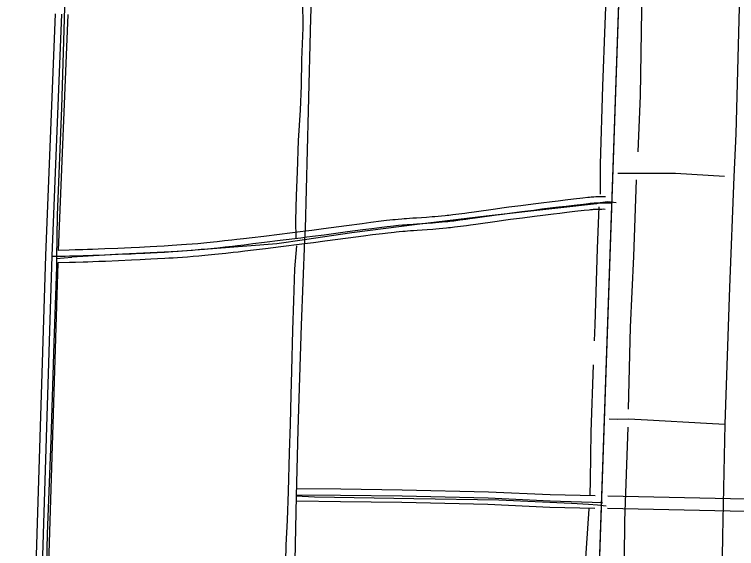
# Model space of a CAD drawing. Extents: x 3508733 to 3546731, y 546897 to 572481.
# Drawn here: x 3524590 to 3526327, y 555449 to 556732 of the extents above; entities that cross this region are included whole.
import ezdxf

# ---------------------------------------------------------------- set-up
doc = ezdxf.new("R2010")
doc.units = 0
for name, color, linetype in [('V-DTCH-CNTR', 7, 'Continuous'), ('V-ROAD-CNTR', 7, 'Continuous'), ('V-TOPO-SHOR', 7, 'Continuous')]:
    doc.layers.add(name, color=color, linetype=linetype)

msp = doc.modelspace()

# ---------------------------------------------------------------- linework, layer by layer
at = {"layer": 'V-DTCH-CNTR'}
msp.add_line((3524691.4, 556145.6), (3524728.2, 556148.9), dxfattribs=at)
for points in [[(3524736.7, 557624.1), (3524735.1, 557530.9), (3524726.4, 557270.7), (3524718.3, 556942.6), (3524710.3, 556749.3), (3524703.2, 556508), (3524692.8, 556249.9)], [(3525325.1, 557473.9), (3525316.1, 557220.8), (3525310.4, 556958.6), (3525310.1, 556940.6), (3525301.8, 556723.5), (3525296.2, 556500.9), (3525289.4, 556217.3), (3525287.5, 556190.9), (3525279.5, 555985.7), (3525271.2, 555734), (3525267.5, 555574.5), (3525262.4, 555342.8)], [(3526354.9, 557467.6), (3526346.4, 557201.6), (3526340.5, 556984.1), (3526332.6, 556748.7), (3526324.7, 556445.3), (3526320, 556342.1), (3526309.4, 556076.2), (3526298.2, 555748), (3526293.1, 555478.5), (3526288.9, 555225), (3526281, 555116.2), (3526275.3, 554816.2), (3526269.2, 554604.3), (3526260.4, 554288.5), (3526254.7, 554096.6), (3526252.5, 554089.1), (3526251, 554084.2), (3526246.7, 554079.5), (3526243.9, 554076.7), (3526209.2, 554075.7)], [(3526040.8, 556351.1), (3526064.3, 556350.6), (3526099, 556350.7), (3526179.4, 556351.2), (3526297.7, 556343.4)], [(3526037.3, 556279.7), (3526016.6, 556282.2), (3525998.5, 556279.8), (3525989.5, 556277.2), (3525897.1, 556266.5), (3525724.2, 556247.6), (3525558.2, 556227.2), (3525401.2, 556207.3), (3525287.5, 556190.9), (3525220.8, 556181.1), (3524983.5, 556162.8), (3524832.9, 556155.2), (3524728.2, 556148.9)], [(3524692.8, 556249.9), (3524691.4, 556145.6), (3524691.2, 556125.5), (3524684.4, 555942.9), (3524677.7, 555709.4), (3524668.6, 555484.7), (3524662.5, 555193.6), (3524661.3, 555158.8), (3524659.7, 555110.1), (3524652, 554890.1), (3524645, 554672.4), (3524639.2, 554428.4), (3524635.5, 554344.5), (3524636.8, 554302.6)], [(3526019.9, 555760.9), (3526039.9, 555759.8), (3526067, 555760.7), (3526112, 555758.5), (3526253.9, 555750.2), (3526298.2, 555748)], [(3525929.2, 555556.8), (3525754.8, 555565.6), (3525550.4, 555568.1), (3525311.4, 555572.7), (3525267.5, 555574.5)], [(3526013.1, 555551), (3525992.3, 555552.8), (3525970.8, 555554.6), (3525929.2, 555556.8)]]:
    msp.add_lwpolyline(points, dxfattribs=at)
at = {"layer": 'V-ROAD-CNTR'}
for points in [[(3526049.7, 556969.4), (3526001.9, 555575.3)], [(3526048, 556918.4), (3525949.8, 554058.6), (3525883.6, 552387.9)], [(3524687.9, 556733.4), (3524664.9, 556152.9), (3524609.6, 554377.9), (3524597.3, 553707), (3524589.9, 553464.4)], [(3524702.9, 556732.8), (3524679.9, 556152.3), (3524624.6, 554377.5), (3524612.3, 553706.6), (3524604.8, 553462.2)], [(3524717.9, 556732.2), (3524695.4, 556165.5)], [(3526011.6, 556294), (3526006.8, 556294.1), (3526002.1, 556294), (3525997.9, 556294), (3525994.3, 556293.9), (3525991.1, 556293.8), (3525988.3, 556293.7), (3525983.4, 556293.5), (3525979.7, 556293.2), (3525976.8, 556293), (3525972.7, 556292.7), (3525968.5, 556292.3), (3525956.5, 556290.9), (3525934.2, 556288.3), (3525914.7, 556286.1), (3525897.7, 556284), (3525882.8, 556282.2), (3525856.7, 556279), (3525837.2, 556276.5), (3525807.9, 556272.7), (3525778.6, 556268.9), (3525761.8, 556266.6), (3525747.1, 556264.6), (3525695.7, 556257.5), (3525682.9, 556255.7), (3525673.3, 556254.4), (3525658.9, 556252.5), (3525644.5, 556250.7), (3525639.7, 556250.1), (3525634.9, 556249.5), (3525630.3, 556249), (3525625.9, 556248.6), (3525617.2, 556247.7), (3525609, 556247), (3525601.3, 556246.4), (3525594.1, 556245.8), (3525580.6, 556244.8), (3525556.7, 556243.2), (3525547.7, 556242.6), (3525539.9, 556242), (3525533, 556241.5), (3525526.9, 556241), (3525521.6, 556240.6), (3525512.4, 556239.8), (3525505.4, 556239.1), (3525500.2, 556238.6), (3525492.3, 556237.7), (3525484.5, 556236.8), (3525471.5, 556235.2), (3525447.1, 556232.1), (3525425.8, 556229.4), (3525388.6, 556224.5), (3525332.8, 556217.1), (3525305, 556213.5), (3525291, 556211.7), (3525277.1, 556210), (3525227.1, 556203.7), (3525189.7, 556199.1), (3525161.6, 556195.7), (3525140.5, 556193.2), (3525124.7, 556191.3), (3525112.9, 556190), (3525095.1, 556188), (3525077.3, 556186), (3525068.9, 556185.1), (3525060.8, 556184.3), (3525052.9, 556183.6), (3525045.3, 556182.8), (3525037.9, 556182.2), (3525030.7, 556181.5), (3525016.9, 556180.4), (3525003.8, 556179.3), (3524991.6, 556178.4), (3524980.1, 556177.6), (3524969.4, 556176.9), (3524959.3, 556176.3), (3524949.8, 556175.7), (3524932.1, 556174.7), (3524916.5, 556173.9), (3524902.9, 556173.2), (3524891, 556172.6), (3524870.2, 556171.6), (3524838.8, 556170.3), (3524807.5, 556168.9), (3524791.5, 556168.3), (3524777.5, 556167.8)], [(3526026, 556278.9), (3526012.1, 556279), (3526006.8, 556279.1), (3526002.2, 556279), (3525998.2, 556279), (3525994.7, 556278.9), (3525991.6, 556278.8), (3525988.9, 556278.7), (3525984.2, 556278.5), (3525980.7, 556278.3), (3525978, 556278.1), (3525974.1, 556277.7), (3525970.1, 556277.3), (3525958.2, 556276), (3525936, 556273.4), (3525916.5, 556271.2), (3525899.5, 556269.1), (3525884.6, 556267.3), (3525858.6, 556264.1), (3525839.1, 556261.6), (3525809.8, 556257.9), (3525780.6, 556254), (3525763.8, 556251.8), (3525749.1, 556249.8), (3525697.8, 556242.6), (3525684.9, 556240.8), (3525675.3, 556239.5), (3525660.9, 556237.6), (3525646.4, 556235.8), (3525641.4, 556235.2), (3525636.6, 556234.6), (3525631.9, 556234.1), (3525627.3, 556233.6), (3525618.5, 556232.8), (3525610.3, 556232.1), (3525602.5, 556231.4), (3525595.3, 556230.9), (3525581.6, 556229.9), (3525557.8, 556228.2), (3525548.8, 556227.6), (3525541, 556227), (3525534.1, 556226.5), (3525528.1, 556226.1), (3525522.9, 556225.6), (3525513.7, 556224.8), (3525506.9, 556224.2), (3525501.7, 556223.7), (3525494, 556222.8), (3525486.3, 556221.9), (3525473.3, 556220.3), (3525449, 556217.2), (3525427.8, 556214.5), (3525390.6, 556209.6), (3525334.8, 556202.3), (3525306.9, 556198.6), (3525292.9, 556196.9), (3525279, 556195.1), (3525229, 556188.8), (3525191.5, 556184.2), (3525163.4, 556180.8), (3525142.3, 556178.3), (3525126.4, 556176.4), (3525114.6, 556175.1), (3525096.7, 556173.1), (3525078.9, 556171.1), (3525070.5, 556170.2), (3525062.3, 556169.4), (3525054.4, 556168.6), (3525046.7, 556167.9), (3525039.2, 556167.2), (3525032, 556166.6), (3525018.1, 556165.4), (3525005, 556164.4), (3524992.7, 556163.5), (3524981.2, 556162.7), (3524970.4, 556161.9), (3524960.2, 556161.3), (3524950.7, 556160.7), (3524932.9, 556159.7), (3524917.3, 556158.9), (3524903.7, 556158.2), (3524891.7, 556157.6), (3524870.8, 556156.6), (3524839.5, 556155.3), (3524808.1, 556153.9), (3524792.1, 556153.3), (3524778, 556152.8)], [(3526010.5, 556264), (3526006.8, 556264.1), (3526002.3, 556264), (3525998.4, 556264), (3525995, 556263.9), (3525992.1, 556263.8), (3525989.5, 556263.7), (3525985, 556263.5), (3525981.7, 556263.3), (3525979.2, 556263.1), (3525975.5, 556262.8), (3525971.7, 556262.4), (3525959.9, 556261.1), (3525937.7, 556258.5), (3525918.3, 556256.3), (3525901.3, 556254.2), (3525886.5, 556252.4), (3525860.5, 556249.2), (3525841, 556246.7), (3525811.8, 556243), (3525782.5, 556239.2), (3525765.8, 556236.9), (3525751.2, 556234.9), (3525699.8, 556227.7), (3525687, 556226), (3525677.3, 556224.7), (3525662.8, 556222.7), (3525648.2, 556220.9), (3525643.2, 556220.3), (3525638.2, 556219.7), (3525633.5, 556219.2), (3525628.8, 556218.7), (3525619.9, 556217.9), (3525611.6, 556217.1), (3525603.7, 556216.5), (3525596.4, 556215.9), (3525582.7, 556214.9), (3525558.8, 556213.3), (3525549.9, 556212.6), (3525542.1, 556212.1), (3525535.3, 556211.6), (3525529.3, 556211.1), (3525524.2, 556210.7), (3525515.1, 556209.9), (3525508.3, 556209.2), (3525503.3, 556208.7), (3525495.7, 556207.9), (3525488.1, 556207), (3525475.2, 556205.4), (3525450.9, 556202.4), (3525429.7, 556199.6), (3525392.5, 556194.8), (3525336.7, 556187.4), (3525308.8, 556183.8), (3525294.8, 556182), (3525280.8, 556180.2), (3525230.8, 556174), (3525193.3, 556169.3), (3525165.2, 556165.9), (3525144, 556163.4), (3525128.2, 556161.5), (3525116.3, 556160.2), (3525098.4, 556158.2), (3525080.5, 556156.2), (3525072, 556155.3), (3525063.8, 556154.5), (3525055.8, 556153.7), (3525048.1, 556153), (3525040.6, 556152.3), (3525033.3, 556151.6), (3525019.3, 556150.5), (3525006.1, 556149.4), (3524993.8, 556148.5), (3524982.2, 556147.7), (3524971.3, 556147), (3524961.2, 556146.3), (3524951.6, 556145.8), (3524933.7, 556144.7), (3524918.1, 556143.9), (3524904.4, 556143.2), (3524892.4, 556142.6), (3524871.5, 556141.6), (3524840.1, 556140.3), (3524808.7, 556139), (3524792.6, 556138.3), (3524778.6, 556137.8)], [(3524777.5, 556167.8), (3524765.3, 556167.3), (3524754.6, 556167), (3524735.8, 556166.5), (3524721.7, 556166.1), (3524695.4, 556165.5)], [(3524778, 556152.8), (3524765.8, 556152.4), (3524755, 556152), (3524736.2, 556151.5), (3524722.1, 556151.1), (3524711.5, 556150.9), (3524695.7, 556150.6), (3524679.8, 556150.3)], [(3524778.6, 556137.8), (3524766.3, 556137.4), (3524755.5, 556137), (3524736.6, 556136.5), (3524722.5, 556136.1), (3524694.3, 556135.5)], [(3524694.3, 556135.5), (3524639.6, 554377.1), (3524627.3, 553706.2), (3524620.8, 553493.2)], [(3525986.9, 555575.4), (3525878.6, 555577.7), (3525729.6, 555584.7), (3525522.3, 555589.5), (3525374.6, 555591.6), (3525269.1, 555592.5)], [(3526001.3, 555558.6), (3526004, 555558.5), (3525878.2, 555562.7), (3525729.1, 555569.7), (3525522, 555574.5), (3525374.4, 555576.6), (3525269, 555577.5)], [(3526001.9, 555575.3), (3525949.8, 554058.6), (3525917, 553229.4)], [(3526754.1, 555559.1), (3526016.9, 555574.7)], [(3525985.9, 555545.4), (3525877.6, 555547.7), (3525728.5, 555554.7), (3525521.7, 555559.5), (3525374.2, 555561.6), (3525268.8, 555562.5)], [(3526753.5, 555529.1), (3526015.8, 555544.8)]]:
    msp.add_lwpolyline(points, dxfattribs=at)
at = {"layer": 'V-TOPO-SHOR'}
for points in [[(3525307.8, 557526.4), (3525306.5, 557471.7), (3525304.9, 557405.6), (3525301.8, 557335.2), (3525300.9, 557285.9), (3525298.5, 557222.8), (3525295.1, 557156.4), (3525291.6, 557080.3), (3525292.4, 557024), (3525289.4, 556947), (3525287.8, 556879.3), (3525284.5, 556827.1), (3525283, 556765.7), (3525283.3, 556699.8), (3525280.1, 556623.4), (3525279.2, 556561.2), (3525277.2, 556502.3), (3525271.9, 556429.5), (3525270.2, 556354.3), (3525267.3, 556297.2), (3525265.6, 556237.1), (3525267, 556194)], [(3526101.4, 556963.6), (3526098.8, 556793.7), (3526094.7, 556537.8), (3526089.3, 556401.9)], [(3526019.3, 556915.9), (3526015.3, 556852.8), (3526009.8, 556709.3), (3526004.2, 556559.6), (3525998.6, 556372.4), (3525998.6, 556300.3)], [(3526085.3, 556334.7), (3526079, 556151), (3526070.9, 555980.5), (3526065.8, 555783.6)], [(3525995.2, 556269.8), (3525991.3, 556170), (3525985.7, 555986.3), (3525984.3, 555948.2)], [(3525268.2, 556176.5), (3525263.3, 556120.7), (3525261, 556044.3), (3525258.5, 555973.3), (3525256.3, 555875.7), (3525254.7, 555817.7), (3525252.7, 555747.6), (3525250.9, 555678.7), (3525248.5, 555586.2), (3525245.7, 555517.4), (3525242.8, 555457.3), (3525240.7, 555377.8), (3525237.6, 555292.6), (3525234.9, 555214.1), (3525233.5, 555167)], [(3525981.8, 555890), (3525975.9, 555728.5), (3525974.4, 555613.4), (3525973.8, 555577.3)], [(3526065, 555740.7), (3526057.2, 555514.7), (3526055.2, 555336.4), (3526051, 555149.2)], [(3525971.1, 555544.1), (3525961.4, 555402.7), (3525955.9, 555221.8), (3525949.3, 555056.8), (3525941.7, 554875.2), (3525941, 554839.9)]]:
    msp.add_lwpolyline(points, dxfattribs=at)

doc.saveas('drawing.dxf')
